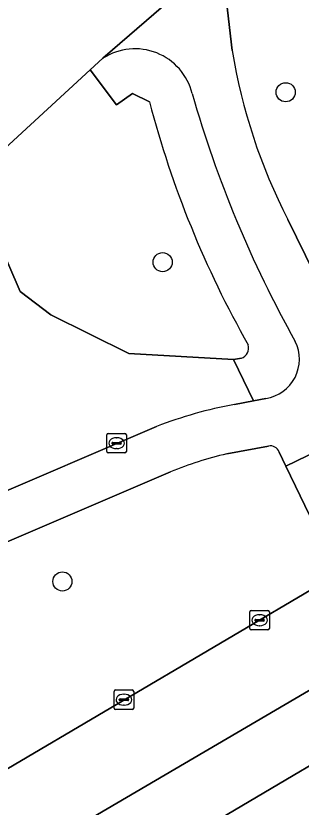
# Model space of a CAD drawing. Extents: x 159279 to 160377, y 384531 to 385888.
# Drawn here: x 159948.59 to 159963.17, y 384571.9 to 384612.37 of the extents above; entities that cross this region are included whole.
import ezdxf

# ---------------------------------------------------------------- set-up
doc = ezdxf.new("R2010")
doc.units = 0
for name, color, linetype in [('IMGEO_Boom', 7, 'Continuous'), ('IMGEO_Fietspad_open', 7, 'Continuous'), ('IMGEO_Groenvoorziening', 7, 'Continuous'), ('IMGEO_Kolk', 7, 'Continuous'), ('IMGEO_Rijbaan_lokaal_open', 7, 'Continuous'), ('IMGEO_Rijbaan_regionaal_gesloten', 7, 'Continuous'), ('IMGEO_Verkeerseiland_gesloten', 7, 'Continuous'), ('IMGEO_Voetpad_open', 7, 'Continuous')]:
    doc.layers.add(name, color=color, linetype=linetype)

msp = doc.modelspace()

# ---------------------------------------------------------------- linework, layer by layer
at = {"layer": 'IMGEO_Boom'}
for centre in [(159962.381, 384608.46), (159956.091, 384599.77), (159950.967, 384583.444)]:
    msp.add_circle(centre, 0.489, dxfattribs=at)
at = {"layer": 'IMGEO_Fietspad_open'}
for points in [[(159959.65, 384610.591), (159959.117, 384615.183), (159959.237, 384615.576), (159953.042, 384610.201)], [(159966.243, 384594.389), (159964.747, 384597.37), (159962.49, 384601.953)], [(159961.367, 384592.807), (159960.729, 384592.684), (159959.758, 384592.498)], [(159955.785, 384591.371), (159946.534, 384587.412), (159942.459, 384585.775)], [(159959.368, 384589.97), (159961.501, 384590.362)], [(159962.046, 384590.063), (159962.395, 384589.339), (159964.569, 384590.399)], [(159943.521, 384583.605), (159945.854, 384584.495), (159956.497, 384589.045)]]:
    msp.add_lwpolyline(points, dxfattribs=at)
for centre, radius, start, end in [((159954.676, 384607.667), 3.015, 13.9667, 122.8123), ((159988.4, 384615.258), 29.127, 189.2196, 207.18), ((160014.927, 384624.77), 59.619, 195.94176, 209.16182), ((159961.056, 384594.808), 2.025, 278.8367, 26.7186), ((159964.01, 384569.941), 22.955, 100.6757, 110.9978), ((159961.607, 384589.91), 0.465, 19.2614, 103.2381), ((159963.607, 384571.894), 18.567, 103.1991, 112.5175)]:
    msp.add_arc(centre, radius, start, end, dxfattribs=at)
at = {"layer": 'IMGEO_Groenvoorziening'}
for points in [[(159959.75, 384615.8), (159959.479, 384615.748), (159959.237, 384615.576), (159959.117, 384615.183), (159959.65, 384610.591)], [(159955.417, 384607.962), (159954.547, 384608.392), (159953.735, 384607.819), (159952.389, 384609.603), (159947.131, 384604.775), (159946.325, 384604.023), (159948.8, 384598.263), (159950.382, 384597.084), (159954.362, 384595.108), (159959.714, 384594.8), (159960.116, 384594.856)], [(159959.758, 384592.498), (159960.729, 384592.684), (159959.714, 384594.8), (159954.362, 384595.108), (159950.382, 384597.084), (159948.8, 384598.263), (159946.325, 384604.023), (159943.967, 384601.824), (159940.869, 384598.303), (159936.794, 384593.189), (159934.041, 384588.599), (159933.661, 384587.884), (159932.786, 384586.32), (159932.659, 384586.07)], [(159962.49, 384601.953), (159964.747, 384597.37)], [(159942.459, 384585.775), (159946.534, 384587.412), (159955.785, 384591.371)], [(159961.501, 384590.362), (159959.368, 384589.97)], [(159964.823, 384584.302), (159962.395, 384589.339), (159962.046, 384590.063)], [(159956.497, 384589.045), (159945.854, 384584.495), (159943.521, 384583.605)], [(159913.783, 384557.426), (159912.875, 384556.678), (159908.816, 384553.695), (159907.732, 384553.017), (159903.467, 384550.389), (159902.734, 384549.994), (159902.887, 384549.808), (159903.013, 384549.876), (159903.225, 384549.776), (159903.273, 384549.666), (159903.207, 384549.419), (159903.621, 384548.915), (159904.825, 384549.559), (159908.493, 384551.548), (159922.03, 384558.889), (159938.998, 384568.626), (159942.218, 384570.37), (159964.646, 384583.597)]]:
    msp.add_lwpolyline(points, dxfattribs=at)
for centre, radius, start, end in [((159988.4, 384615.258), 29.127, 189.2196, 207.18), ((160005.843, 384621.224), 52.141, 194.7356, 209.5115), ((159959.919, 384595.389), 0.568, 290.2483, 15.4217), ((159964.01, 384569.941), 22.955, 100.6757, 110.9978), ((159961.607, 384589.91), 0.465, 19.2614, 103.2381), ((159963.607, 384571.894), 18.567, 103.1991, 112.5175)]:
    msp.add_arc(centre, radius, start, end, dxfattribs=at)
at = {"layer": 'IMGEO_Kolk'}
for p, q in [((159953.238, 384590.088), (159953.238, 384590.94)), ((159953.313, 384591.014), (159954.165, 384591.014)), ((159954.239, 384590.94), (159954.239, 384590.088)), ((159953.497, 384590.508), (159953.497, 384590.52)), ((159953.935, 384590.471), (159953.537, 384590.471)), ((159953.54, 384590.557), (159953.938, 384590.557)), ((159953.726, 384590.794), (159953.751, 384590.794)), ((159953.981, 384590.52), (159953.981, 384590.508)), ((159954.165, 384590.014), (159953.313, 384590.014)), ((159953.749, 384590.234), (159953.724, 384590.234)), ((159960.623, 384581.962), (159961.475, 384581.962)), ((159960.548, 384581.036), (159960.548, 384581.888)), ((159960.85, 384581.505), (159961.248, 384581.505)), ((159961.036, 384581.742), (159961.061, 384581.742)), ((159961.549, 384581.888), (159961.549, 384581.036)), ((159960.807, 384581.456), (159960.807, 384581.468)), ((159961.245, 384581.419), (159960.847, 384581.419)), ((159961.059, 384581.182), (159961.034, 384581.182)), ((159961.291, 384581.468), (159961.291, 384581.456)), ((159961.475, 384580.962), (159960.623, 384580.962)), ((159953.686, 384577.897), (159954.538, 384577.897)), ((159953.611, 384576.971), (159953.611, 384577.823)), ((159954.099, 384577.677), (159954.124, 384577.677)), ((159954.612, 384577.823), (159954.612, 384576.971)), ((159953.87, 384577.391), (159953.87, 384577.403)), ((159954.308, 384577.354), (159953.91, 384577.354)), ((159953.913, 384577.44), (159954.311, 384577.44)), ((159954.122, 384577.117), (159954.097, 384577.117)), ((159954.354, 384577.403), (159954.354, 384577.391)), ((159954.538, 384576.897), (159953.686, 384576.897))]:
    msp.add_line(p, q, dxfattribs=at)
for points in [[(159953.238, 384590.088), (159953.238, 384590.94)], [(159953.313, 384591.014), (159954.165, 384591.014)], [(159954.239, 384590.94), (159954.239, 384590.088)], [(159954.165, 384590.014), (159953.313, 384590.014)], [(159960.623, 384581.962), (159961.475, 384581.962)], [(159960.548, 384581.036), (159960.548, 384581.888)], [(159961.549, 384581.888), (159961.549, 384581.036)], [(159961.475, 384580.962), (159960.623, 384580.962)], [(159953.686, 384577.897), (159954.538, 384577.897)], [(159953.611, 384576.971), (159953.611, 384577.823)], [(159954.612, 384577.823), (159954.612, 384576.971)], [(159954.538, 384576.897), (159953.686, 384576.897)]]:
    msp.add_lwpolyline(points, dxfattribs=at)
for centre, radius, start, end in [((159953.315, 384590.938), 0.0765, 91.552, 178.448), ((159953.315, 384590.938), 0.0765, 91.552, 178.448), ((159954.163, 384590.938), 0.0765, 1.552, 88.448), ((159954.163, 384590.938), 0.0765, 1.552, 88.448), ((159953.537, 384590.517), 0.0403, 85.8775, 175.7526), ((159953.534, 384590.507), 0.0366, 178.938, 274.7102), ((159953.938, 384590.514), 0.043, 264.8664, 352.4533), ((159953.942, 384590.519), 0.0386, 1.7309, 96.639), ((159953.315, 384590.09), 0.0765, 181.552, 268.448), ((159953.315, 384590.09), 0.0765, 181.552, 268.448), ((159954.163, 384590.09), 0.0765, 271.552, 358.448), ((159954.163, 384590.09), 0.0765, 271.552, 358.448), ((159960.625, 384581.886), 0.0765, 91.552, 178.448), ((159960.625, 384581.886), 0.0765, 91.552, 178.448), ((159961.473, 384581.886), 0.0765, 1.552, 88.448), ((159961.473, 384581.886), 0.0765, 1.552, 88.448), ((159960.847, 384581.465), 0.0403, 85.8775, 175.7526), ((159961.252, 384581.467), 0.0386, 1.7309, 96.639), ((159960.844, 384581.455), 0.0366, 178.938, 274.7102), ((159961.248, 384581.462), 0.043, 264.8664, 352.4533), ((159960.625, 384581.038), 0.0765, 181.552, 268.448), ((159960.625, 384581.038), 0.0765, 181.552, 268.448), ((159961.473, 384581.038), 0.0765, 271.552, 358.448), ((159961.473, 384581.038), 0.0765, 271.552, 358.448), ((159953.688, 384577.821), 0.0765, 91.552, 178.448), ((159953.688, 384577.821), 0.0765, 91.552, 178.448), ((159954.536, 384577.821), 0.0765, 1.552, 88.448), ((159954.536, 384577.821), 0.0765, 1.552, 88.448), ((159953.91, 384577.4), 0.0403, 85.8775, 175.7526), ((159953.907, 384577.39), 0.0366, 178.938, 274.7102), ((159954.311, 384577.397), 0.043, 264.8664, 352.4533), ((159954.315, 384577.402), 0.0386, 1.7309, 96.639), ((159953.688, 384576.973), 0.0765, 181.552, 268.448), ((159953.688, 384576.973), 0.0765, 181.552, 268.448), ((159954.536, 384576.973), 0.0765, 271.552, 358.448), ((159954.536, 384576.973), 0.0765, 271.552, 358.448)]:
    msp.add_arc(centre, radius, start, end, dxfattribs=at)
for centre, major_axis, ratio, start_param, end_param in [((159953.725, 384590.514), (-0.387, 0.002), 0.722429, 4.712389, 7.853982), ((159953.75, 384590.514), (-0.39, 0.002), 0.717154, 1.570796, 4.712389), ((159961.035, 384581.462), (-0.387, 0.002), 0.722429, 4.712389, 7.853982), ((159961.06, 384581.462), (-0.39, 0.002), 0.717154, 1.570796, 4.712389), ((159954.098, 384577.397), (-0.387, 0.002), 0.722429, 4.712389, 7.853982), ((159954.123, 384577.397), (-0.39, 0.002), 0.717154, 1.570796, 4.712389)]:
    msp.add_ellipse(centre, major_axis=major_axis, ratio=ratio, start_param=start_param, end_param=end_param, dxfattribs=at)
at = {"layer": 'IMGEO_Rijbaan_lokaal_open'}
msp.add_lwpolyline([(159922.384, 384567.482), (159925.863, 384573.85), (159930.078, 384581.5), (159930.353, 384581.991), (159932.659, 384586.07), (159932.786, 384586.32), (159933.661, 384587.884), (159934.041, 384588.599), (159936.794, 384593.189), (159940.869, 384598.303), (159943.967, 384601.824), (159946.325, 384604.023), (159947.131, 384604.775), (159952.389, 384609.603), (159953.042, 384610.201), (159959.237, 384615.576), (159959.479, 384615.748), (159959.75, 384615.8)], dxfattribs=at)
at = {"layer": 'IMGEO_Rijbaan_regionaal_gesloten'}
msp.add_lwpolyline([(159884.337, 384534.871), (159884.337, 384534.871), (159897.767, 384541.889), (159907.664, 384547.081), (159928.053, 384557.713), (159944.427, 384566.65), (159966.518, 384579.585), (159964.646, 384583.597), (159942.218, 384570.37), (159938.998, 384568.626), (159922.03, 384558.889), (159908.493, 384551.548), (159904.825, 384549.559), (159903.621, 384548.915), (159901.363, 384547.727), (159900.598, 384547.324), (159899.242, 384546.611), (159897.025, 384545.445), (159895.669, 384544.732), (159888.739, 384541.086), (159887.376, 384540.369), (159884.919, 384539.076), (159883.557, 384538.359), (159882.035, 384537.559)], close=True, dxfattribs=at)
msp.add_lwpolyline([(159958.64, 384571.086), (159967.928, 384576.565), (159966.518, 384579.585), (159944.427, 384566.65), (159928.053, 384557.713), (159907.664, 384547.081), (159897.767, 384541.889), (159884.337, 384534.871), (159884.337, 384534.871), (159886.356, 384532.513)], dxfattribs=at)
at = {"layer": 'IMGEO_Verkeerseiland_gesloten'}
msp.add_lwpolyline([(159967.928, 384576.565), (159958.64, 384571.086)], dxfattribs=at)
at = {"layer": 'IMGEO_Voetpad_open'}
for points in [[(159953.042, 384610.201), (159952.389, 384609.603), (159953.735, 384607.819), (159954.547, 384608.392), (159955.417, 384607.962)], [(159960.116, 384594.856), (159959.714, 384594.8), (159960.729, 384592.684), (159961.367, 384592.807)], [(159966.637, 384586.058), (159964.569, 384590.399), (159962.395, 384589.339), (159964.823, 384584.302)]]:
    msp.add_lwpolyline(points, dxfattribs=at)
for centre, radius, start, end in [((159954.676, 384607.667), 3.015, 13.9667, 122.8123), ((160014.927, 384624.77), 59.619, 195.94176, 209.16182), ((160005.843, 384621.224), 52.141, 194.7356, 209.5115), ((159961.056, 384594.808), 2.025, 278.8367, 26.7186), ((159959.919, 384595.389), 0.568, 290.2483, 15.4217)]:
    msp.add_arc(centre, radius, start, end, dxfattribs=at)

doc.saveas('drawing.dxf')
